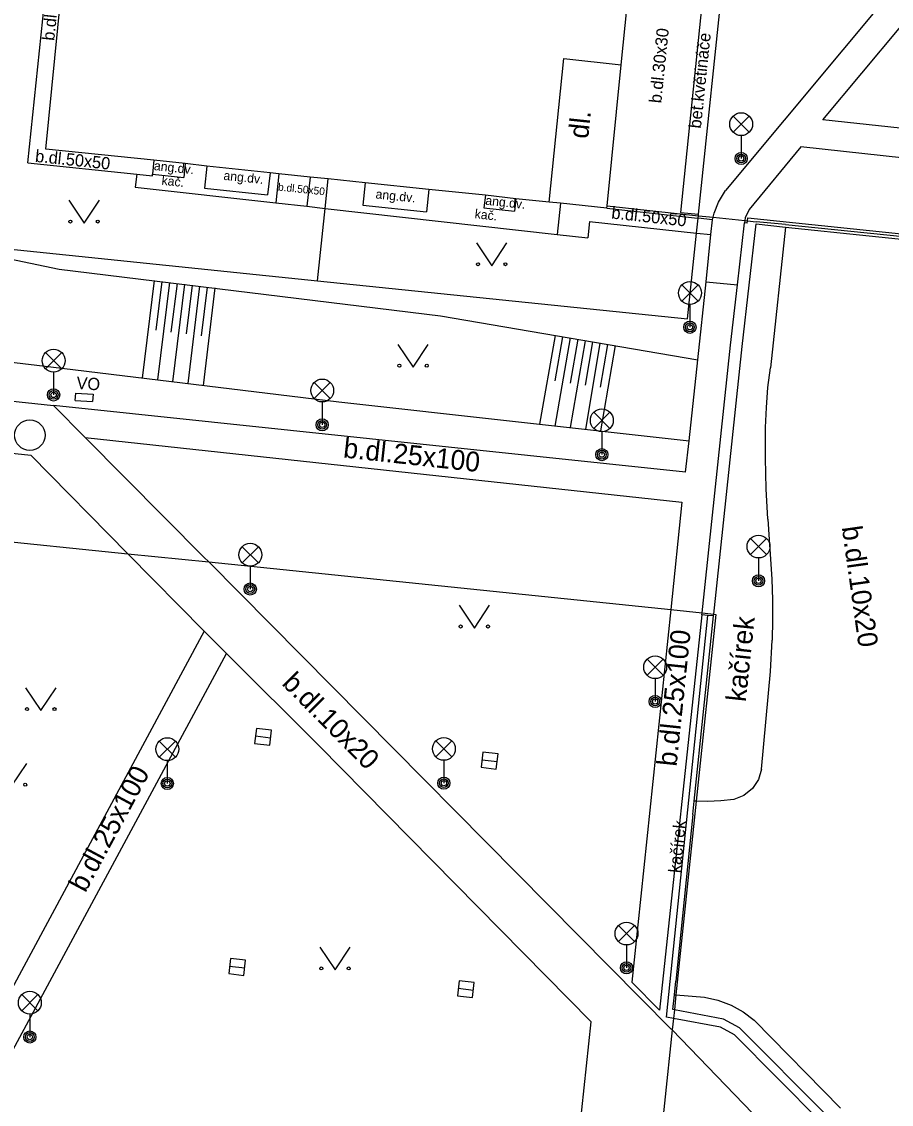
# Model space of a CAD drawing. Extents: x -598233 to -596890, y -1157848 to -1156431.
# Drawn here: x -597806.42 to -597777.89, y -1156753.67 to -1156718.14 of the extents above; entities that cross this region are included whole.
import ezdxf

# ---------------------------------------------------------------- set-up
doc = ezdxf.new("R2010")
doc.units = 0
for name, color, linetype in [('Level 10', 7, 'Continuous'), ('Level 11', 7, 'Continuous'), ('Level 14', 7, 'Continuous'), ('Level 15', 7, 'Continuous'), ('Level 24', 7, 'Continuous'), ('Level 27', 7, 'Continuous'), ('Level 33', 7, 'Continuous'), ('Level 36', 7, 'Continuous'), ('Level 40', 7, 'Continuous'), ('Level 42', 7, 'Continuous'), ('Level 5', 7, 'Continuous'), ('Level 7', 7, 'Continuous'), ('Level 8', 7, 'Continuous')]:
    doc.layers.add(name, color=color, linetype=linetype)

msp = doc.modelspace()

# ---------------------------------------------------------------- linework, layer by layer
at = {"layer": 'Level 10'}
for points in [[(-597781.37, -1156724.88), (-597781.86, -1156729.5)], [(-597782.02, -1156731.46), (-597781.99, -1156730.8), (-597781.94, -1156730.15), (-597781.86, -1156729.5)], [(-597781.95, -1156734.47), (-597782, -1156733.47), (-597782.02, -1156732.46), (-597782.02, -1156731.46)], [(-597781.95, -1156734.47), (-597781.9, -1156735.13), (-597781.86, -1156735.78), (-597781.81, -1156736.44)], [(-597781.81, -1156736.44), (-597781.79, -1156737.11), (-597781.79, -1156737.77), (-597781.8, -1156738.44)], [(-597781.86, -1156739.47), (-597781.8, -1156738.44)], [(-597782.15, -1156742.67), (-597781.86, -1156739.47)], [(-597782.15, -1156742.67), (-597782.25, -1156743.01), (-597782.45, -1156743.31), (-597782.73, -1156743.54), (-597783.06, -1156743.67)], [(-597784.29, -1156743.72), (-597784.36, -1156743.72)], [(-597783.06, -1156743.67), (-597783.49, -1156743.71), (-597783.92, -1156743.73), (-597784.29, -1156743.72)], [(-597785.01, -1156750.08), (-597784.96, -1156750.08)], [(-597784.96, -1156750.08), (-597784.02, -1156750.15)], [(-597784.02, -1156750.15), (-597783.58, -1156750.25), (-597783.15, -1156750.41), (-597782.75, -1156750.63), (-597782.39, -1156750.91)], [(-597779.56, -1156753.8), (-597782.39, -1156750.91)]]:
    msp.add_lwpolyline(points, dxfattribs=at)
at = {"layer": 'Level 11'}
for points in [[(-597769.81, -1156707.45), (-597783.33, -1156723.68)], [(-597780.14, -1156721.36), (-597768.63, -1156707.57)], [(-597784.22, -1156724.46), (-597782.54, -1156708.35)], [(-597806.22, -1156722.77), (-597805.01, -1156711.21)], [(-597783.74, -1156713.96), (-597784.81, -1156724.4)], [(-597758.84, -1156723.66), (-597780.14, -1156721.36)], [(-597780.86, -1156722.25), (-597782.56, -1156724.31)], [(-597758.96, -1156724.64), (-597780.86, -1156722.25)], [(-597806.22, -1156722.77), (-597802.64, -1156723.15)], [(-597802.08, -1156722.69), (-597802.13, -1156723.15)], [(-597801.05, -1156722.8), (-597801.1, -1156723.26)], [(-597802.64, -1156723.15), (-597802.69, -1156723.57)], [(-597802.64, -1156723.15), (-597802.13, -1156723.2)], [(-597802.13, -1156723.15), (-597801.1, -1156723.26)], [(-597802.13, -1156723.2), (-597802.13, -1156723.15)], [(-597800.34, -1156722.88), (-597800.42, -1156723.6)], [(-597798.27, -1156723.1), (-597798.35, -1156723.82)], [(-597797.98, -1156723.13), (-597798.08, -1156724.09)], [(-597802.69, -1156723.57), (-597798.08, -1156724.09), (-597797.06, -1156724.2), (-597796.46, -1156724.27)], [(-597796.96, -1156723.24), (-597797.06, -1156724.2)], [(-597795.15, -1156723.43), (-597795.23, -1156724.16)], [(-597800.42, -1156723.6), (-597798.35, -1156723.82)], [(-597793.06, -1156723.65), (-597793.14, -1156724.38)], [(-597791.21, -1156723.84), (-597791.26, -1156724.25)], [(-597783.56, -1156724.06), (-597783.33, -1156723.68)], [(-597796.46, -1156724.27), (-597788.85, -1156725.13), (-597787.85, -1156725.24)], [(-597795.23, -1156724.16), (-597793.14, -1156724.38)], [(-597791.26, -1156724.25), (-597790.25, -1156724.36)], [(-597790.21, -1156723.95), (-597790.25, -1156724.36)], [(-597788.75, -1156724.1), (-597788.85, -1156725.13)], [(-597787.22, -1156724.26), (-597784.25, -1156724.59)], [(-597783.7, -1156724.42), (-597783.56, -1156724.06)], [(-597784.81, -1156724.4), (-597784.22, -1156724.46)], [(-597784.23, -1156724.59), (-597784.25, -1156724.59)], [(-597783.76, -1156724.64), (-597784.23, -1156724.59)], [(-597783.81, -1156725.13), (-597783.76, -1156724.64)], [(-597783.76, -1156724.64), (-597783.74, -1156724.56)], [(-597783.74, -1156724.56), (-597783.7, -1156724.42)], [(-597782.56, -1156724.31), (-597782.69, -1156724.58), (-597782.7, -1156724.67)], [(-597782.61, -1156724.68), (-597782.6, -1156724.58)], [(-597782.6, -1156724.58), (-597774.09, -1156725.47), (-597774.03, -1156725.47)], [(-597787.79, -1156724.7), (-597787.85, -1156725.24)], [(-597787.79, -1156724.7), (-597784.28, -1156725.08)], [(-597783.17, -1156728.76), (-597782.94, -1156726.78), (-597782.71, -1156724.74)], [(-597782.7, -1156724.67), (-597782.71, -1156724.74)], [(-597782.62, -1156724.75), (-597782.71, -1156724.74)], [(-597782.62, -1156724.75), (-597782.61, -1156724.68)], [(-597784.28, -1156725.08), (-597783.81, -1156725.13)], [(-597783.97, -1156726.68), (-597783.81, -1156725.13)], [(-597784.64, -1156732.93), (-597784.53, -1156731.9), (-597784.24, -1156729.24), (-597783.97, -1156726.68)], [(-597783.97, -1156726.68), (-597782.94, -1156726.78)], [(-597831.26, -1156727.97), (-597805.37, -1156730.74)], [(-597784.1, -1156737.54), (-597783.17, -1156728.76)], [(-597827.91, -1156730.05), (-597806.12, -1156732.37)], [(-597784.64, -1156732.93), (-597805.37, -1156730.74)], [(-597805.37, -1156730.74), (-597804.33, -1156731.79)], [(-597804.33, -1156731.79), (-597800.44, -1156735.71)], [(-597804.33, -1156731.79), (-597784.76, -1156733.91)], [(-597802.93, -1156735.6), (-597806.12, -1156732.37)], [(-597784.76, -1156733.91), (-597785.13, -1156737.43)], [(-597800.43, -1156738.14), (-597802.93, -1156735.6)], [(-597800.28, -1156735.87), (-597800.44, -1156735.71)], [(-597785.11, -1156751.2), (-597800.28, -1156735.87)], [(-597785.13, -1156737.43), (-597786.41, -1156749.66)], [(-597784.11, -1156737.61), (-597785.5, -1156750.58)], [(-597785.27, -1156750.81), (-597783.91, -1156737.63)], [(-597784.11, -1156737.61), (-597784.1, -1156737.54)], [(-597800.43, -1156738.14), (-597808.77, -1156753.64)], [(-597799.7, -1156738.88), (-597800.43, -1156738.14)], [(-597807.71, -1156753.74), (-597799.7, -1156738.88)], [(-597796.66, -1156741.91), (-597799.7, -1156738.88)], [(-597787.74, -1156750.96), (-597796.66, -1156741.91)], [(-597786.41, -1156749.66), (-597785.5, -1156750.58)], [(-597785.04, -1156750.85), (-597785.27, -1156750.81)], [(-597783.5, -1156751.14), (-597785.04, -1156750.85)], [(-597788.25, -1156755.77), (-597788.2, -1156755.29), (-597787.74, -1156750.96)], [(-597785.08, -1156751.23), (-597785.11, -1156751.2)], [(-597781.28, -1156755.17), (-597785.08, -1156751.23)], [(-597783.04, -1156751.39), (-597783.5, -1156751.14)], [(-597780.22, -1156754.23), (-597783.04, -1156751.39)]]:
    msp.add_lwpolyline(points, dxfattribs=at)
at = {"layer": 'Level 14'}
for points in [[(-597813.55, -1156724.1), (-597809.85, -1156725.29), (-597805.19, -1156726.26)], [(-597805.19, -1156726.26), (-597792.68, -1156727.79)], [(-597823.38, -1156727.33), (-597805.46, -1156729.47)], [(-597792.68, -1156727.79), (-597784.24, -1156729.24)], [(-597805.46, -1156729.47), (-597796.02, -1156730.62)], [(-597796.02, -1156730.62), (-597784.53, -1156731.9)]]:
    msp.add_lwpolyline(points, dxfattribs=at)
at = {"layer": 'Level 15'}
for points in [[(-597802.07, -1156726.64), (-597802.46, -1156729.84)], [(-597801.82, -1156726.67), (-597802.02, -1156728.27)], [(-597801.57, -1156726.7), (-597801.96, -1156729.9)], [(-597801.32, -1156726.73), (-597801.52, -1156728.33)], [(-597801.08, -1156726.76), (-597801.47, -1156729.96)], [(-597800.83, -1156726.79), (-597801.02, -1156728.39)], [(-597800.58, -1156726.82), (-597800.97, -1156730.02)], [(-597800.33, -1156726.85), (-597800.53, -1156728.45)], [(-597800.08, -1156726.88), (-597800.47, -1156730.08)], [(-597788.92, -1156728.44), (-597789.43, -1156731.35)], [(-597788.68, -1156728.48), (-597788.93, -1156729.93)], [(-597788.43, -1156728.52), (-597788.93, -1156731.41)], [(-597788.18, -1156728.56), (-597788.43, -1156730)], [(-597787.94, -1156728.61), (-597788.43, -1156731.46)], [(-597787.69, -1156728.65), (-597787.94, -1156730.07)], [(-597787.45, -1156728.69), (-597787.93, -1156731.52)], [(-597787.2, -1156728.73), (-597787.44, -1156730.14)], [(-597786.95, -1156728.77), (-597787.43, -1156731.57)]]:
    msp.add_lwpolyline(points, dxfattribs=at)
at = {"layer": 'Level 24'}
for points in [[(-597804.66, -1156730.57), (-597804.64, -1156730.33)], [(-597804.66, -1156730.57), (-597804.09, -1156730.61)], [(-597804.64, -1156730.33), (-597804.07, -1156730.37)], [(-597804.07, -1156730.37), (-597804.09, -1156730.61)]]:
    msp.add_lwpolyline(points, dxfattribs=at)
at = {"layer": 'Level 27'}
for p, q in [((-597798.7482, -1156741.5804), (-597798.2518, -1156741.6396)), ((-597791.3182, -1156742.3604), (-597790.8218, -1156742.4196)), ((-597799.5982, -1156749.1304), (-597799.1018, -1156749.1896)), ((-597792.0982, -1156749.8604), (-597791.6018, -1156749.9196))]:
    msp.add_line(p, q, dxfattribs=at)
for points in [[(-597798.7779, -1156741.8286), (-597798.2814, -1156741.8879), (-597798.2221, -1156741.3914), (-597798.7186, -1156741.3321)], [(-597791.3479, -1156742.6086), (-597790.8514, -1156742.6679), (-597790.7921, -1156742.1714), (-597791.2886, -1156742.1121)], [(-597799.6279, -1156749.3786), (-597799.1314, -1156749.4379), (-597799.0721, -1156748.9414), (-597799.5686, -1156748.8821)], [(-597792.1279, -1156750.1086), (-597791.6314, -1156750.1679), (-597791.5721, -1156749.6714), (-597792.0686, -1156749.6121)]]:
    msp.add_lwpolyline(points, close=True, dxfattribs=at)
msp.add_circle((-597806.15, -1156731.71), 0.5, dxfattribs=at)
at = {"layer": 'Level 33'}
for p, q in [((-597783.085, -1156721.77), (-597782.555, -1156721.24)), ((-597783.085, -1156721.24), (-597782.555, -1156721.77)), ((-597782.82, -1156721.88), (-597782.82, -1156722.63)), ((-597784.765, -1156727.31), (-597784.235, -1156726.78)), ((-597784.765, -1156726.78), (-597784.235, -1156727.31)), ((-597784.5, -1156727.42), (-597784.5, -1156728.17)), ((-597805.635, -1156729.53), (-597805.105, -1156729)), ((-597805.635, -1156729), (-597805.105, -1156729.53)), ((-597805.37, -1156729.64), (-597805.37, -1156730.39)), ((-597796.825, -1156730.51), (-597796.295, -1156729.98)), ((-597796.825, -1156729.98), (-597796.295, -1156730.51)), ((-597796.56, -1156730.62), (-597796.56, -1156731.37)), ((-597787.655, -1156731.49), (-597787.125, -1156730.96)), ((-597787.655, -1156730.96), (-597787.125, -1156731.49)), ((-597787.39, -1156731.6), (-597787.39, -1156732.35)), ((-597782.515, -1156735.63), (-597781.985, -1156735.1)), ((-597782.515, -1156735.1), (-597781.985, -1156735.63)), ((-597799.185, -1156735.9), (-597798.655, -1156735.37)), ((-597799.185, -1156735.37), (-597798.655, -1156735.9)), ((-597798.92, -1156736.01), (-597798.92, -1156736.76)), ((-597782.25, -1156735.74), (-597782.25, -1156736.49)), ((-597785.905, -1156739.59), (-597785.375, -1156739.06)), ((-597785.905, -1156739.06), (-597785.375, -1156739.59)), ((-597785.64, -1156739.7), (-597785.64, -1156740.45)), ((-597801.905, -1156742.28), (-597801.375, -1156741.75)), ((-597801.905, -1156741.75), (-597801.375, -1156742.28)), ((-597792.835, -1156742.27), (-597792.305, -1156741.74)), ((-597792.835, -1156741.74), (-597792.305, -1156742.27)), ((-597801.64, -1156742.39), (-597801.64, -1156743.14)), ((-597792.57, -1156742.38), (-597792.57, -1156743.13)), ((-597786.845, -1156748.33), (-597786.315, -1156747.8)), ((-597786.845, -1156747.8), (-597786.315, -1156748.33)), ((-597786.58, -1156748.44), (-597786.58, -1156749.19)), ((-597806.415, -1156750.6), (-597805.885, -1156750.07)), ((-597806.415, -1156750.07), (-597805.885, -1156750.6)), ((-597806.15, -1156750.71), (-597806.15, -1156751.46))]:
    msp.add_line(p, q, dxfattribs=at)
for centre, radius in [((-597782.82, -1156721.505), 0.375), ((-597782.82, -1156722.63), 0.2), ((-597782.82, -1156722.63), 0.1445), ((-597782.82, -1156722.63), 0.0876), ((-597784.5, -1156727.045), 0.375), ((-597784.5, -1156728.17), 0.2), ((-597784.5, -1156728.17), 0.1445), ((-597784.5, -1156728.17), 0.0876), ((-597805.37, -1156729.265), 0.375), ((-597796.56, -1156730.245), 0.375), ((-597805.37, -1156730.39), 0.2), ((-597805.37, -1156730.39), 0.1445), ((-597805.37, -1156730.39), 0.0876), ((-597787.39, -1156731.225), 0.375), ((-597796.56, -1156731.37), 0.2), ((-597796.56, -1156731.37), 0.1445), ((-597796.56, -1156731.37), 0.0876), ((-597787.39, -1156732.35), 0.2), ((-597787.39, -1156732.35), 0.1445), ((-597787.39, -1156732.35), 0.0876), ((-597798.92, -1156735.635), 0.375), ((-597782.25, -1156735.365), 0.375), ((-597782.25, -1156736.49), 0.2), ((-597782.25, -1156736.49), 0.1445), ((-597798.92, -1156736.76), 0.2), ((-597798.92, -1156736.76), 0.1445), ((-597798.92, -1156736.76), 0.0876), ((-597782.25, -1156736.49), 0.0876), ((-597785.64, -1156739.325), 0.375), ((-597785.64, -1156740.45), 0.2), ((-597785.64, -1156740.45), 0.1445), ((-597785.64, -1156740.45), 0.0876), ((-597801.64, -1156742.015), 0.375), ((-597792.57, -1156742.005), 0.375), ((-597801.64, -1156743.14), 0.2), ((-597801.64, -1156743.14), 0.1445), ((-597801.64, -1156743.14), 0.0876), ((-597792.57, -1156743.13), 0.2), ((-597792.57, -1156743.13), 0.1445), ((-597792.57, -1156743.13), 0.0876), ((-597786.58, -1156748.065), 0.375), ((-597786.58, -1156749.19), 0.2), ((-597786.58, -1156749.19), 0.1445), ((-597786.58, -1156749.19), 0.0876), ((-597806.15, -1156750.335), 0.375), ((-597806.15, -1156751.46), 0.2), ((-597806.15, -1156751.46), 0.1445), ((-597806.15, -1156751.46), 0.0876)]:
    msp.add_circle(centre, radius, dxfattribs=at)
at = {"layer": 'Level 36'}
for points in [[(-597804.87, -1156724), (-597804.37, -1156724.75), (-597803.87, -1156724)], [(-597791.5, -1156725.4), (-597791, -1156726.15), (-597790.5, -1156725.4)], [(-597794.08, -1156728.73), (-597793.58, -1156729.48), (-597793.08, -1156728.73)], [(-597792.07, -1156737.29), (-597791.57, -1156738.04), (-597791.07, -1156737.29)], [(-597806.29, -1156740), (-597805.79, -1156740.75), (-597805.29, -1156740)], [(-597807.25, -1156742.48), (-597806.75, -1156743.23), (-597806.25, -1156742.48)], [(-597796.64, -1156748.51), (-597796.14, -1156749.26), (-597795.64, -1156748.51)]]:
    msp.add_lwpolyline(points, dxfattribs=at)
for centre in [(-597804.8202, -1156724.6998), (-597803.9208, -1156724.6998), (-597791.4502, -1156726.0998), (-597790.5508, -1156726.0998), (-597794.0302, -1156729.4298), (-597793.1308, -1156729.4298), (-597792.0202, -1156737.9898), (-597791.1208, -1156737.9898), (-597806.2402, -1156740.6998), (-597805.3408, -1156740.6998), (-597806.3008, -1156743.1798), (-597796.5902, -1156749.2098), (-597795.6908, -1156749.2098)]:
    msp.add_circle(centre, 0.05, dxfattribs=at)
at = {"layer": 'Level 5'}
for points in [[(-597805.62, -1156722.32), (-597804.53, -1156711.25), (-597804.18, -1156707.7), (-597804.1, -1156706.92), (-597804.09, -1156706.85), (-597804.06, -1156706.52), (-597803.94, -1156705.49), (-597803.9, -1156705.15), (-597803.81, -1156704.32), (-597803.77, -1156703.96), (-597803.76, -1156703.86)], [(-597787.22, -1156724.26), (-597787.21, -1156724.19), (-597786.76, -1156719.56), (-597785.59, -1156708.04), (-597785.36, -1156705.83)], [(-597789.12, -1156724.06), (-597788.64, -1156719.35), (-597786.76, -1156719.56)], [(-597787.22, -1156724.26), (-597788.75, -1156724.1), (-597789.12, -1156724.06), (-597790.21, -1156723.95), (-597791.21, -1156723.84), (-597793.06, -1156723.65), (-597795.15, -1156723.43), (-597796.36, -1156723.3), (-597796.96, -1156723.24), (-597797.98, -1156723.13), (-597798.27, -1156723.1), (-597800.34, -1156722.88), (-597801.05, -1156722.8), (-597802.08, -1156722.69), (-597805.62, -1156722.32)], [(-597787.21, -1156724.19), (-597784.22, -1156724.51)], [(-597784.22, -1156724.51), (-597783.74, -1156724.56)], [(-597783.74, -1156724.56), (-597782.7, -1156724.67)], [(-597782.7, -1156724.67), (-597782.61, -1156724.68)], [(-597782.61, -1156724.68), (-597782.33, -1156724.71)], [(-597781.37, -1156724.8), (-597782.33, -1156724.71)], [(-597781.37, -1156724.8), (-597775.9, -1156725.36)], [(-597807.83, -1156735.1), (-597802.93, -1156735.6)], [(-597802.93, -1156735.6), (-597800.28, -1156735.87)], [(-597800.28, -1156735.87), (-597785.13, -1156737.43)], [(-597785.13, -1156737.43), (-597784.1, -1156737.54)], [(-597783.72, -1156737.58), (-597783.65, -1156737.59), (-597784.29, -1156743.72)], [(-597784.1, -1156737.54), (-597783.72, -1156737.58)], [(-597784.29, -1156743.72), (-597784.96, -1156750.08)], [(-597784.96, -1156750.08), (-597785.01, -1156750.57)], [(-597785.01, -1156750.57), (-597785.04, -1156750.85)], [(-597785.04, -1156750.85), (-597785.08, -1156751.23)], [(-597785.08, -1156751.23), (-597785.59, -1156756.04)]]:
    msp.add_lwpolyline(points, dxfattribs=at)
at = {"layer": 'Level 7'}
for points in [[(-597796.46, -1156724.27), (-597796.36, -1156723.3)], [(-597796.71, -1156726.65), (-597796.46, -1156724.27)], [(-597784.28, -1156725.08), (-597784.23, -1156724.59)], [(-597784.23, -1156724.59), (-597784.22, -1156724.51)], [(-597784.22, -1156724.51), (-597784.22, -1156724.46)], [(-597782.79, -1156728.8), (-597782.33, -1156724.78)], [(-597782.33, -1156724.78), (-597781.37, -1156724.88)], [(-597809.85, -1156725.29), (-597796.71, -1156726.65)], [(-597784.58, -1156727.89), (-597784.28, -1156725.08)], [(-597796.71, -1156726.65), (-597784.58, -1156727.89)], [(-597783.72, -1156737.58), (-597782.79, -1156728.8)], [(-597784.4, -1156744.16), (-597784.36, -1156743.72), (-597783.73, -1156737.64)], [(-597783.73, -1156737.64), (-597783.91, -1156737.63), (-597784.11, -1156737.61)], [(-597783.73, -1156737.64), (-597783.72, -1156737.58)], [(-597784.4, -1156744.16), (-597784.96, -1156749.63)], [(-597785.06, -1156750.56), (-597785.01, -1156750.08), (-597784.96, -1156749.63)], [(-597785.01, -1156750.57), (-597785.06, -1156750.56)], [(-597783.4, -1156750.87), (-597785.01, -1156750.57)], [(-597782.87, -1156751.16), (-597783.4, -1156750.87)], [(-597780.02, -1156754.03), (-597782.87, -1156751.16)]]:
    msp.add_lwpolyline(points, dxfattribs=at)
at = {"layer": 'Level 8'}
msp.add_lwpolyline([(-597781.37, -1156724.88), (-597775.88, -1156725.45)], dxfattribs=at)

# ---------------------------------------------------------------- texts
at = {"layer": 'Level 40'}
for s, height, rotation, p in [('b.dl.50x50', 0.4, 84.12351, (-597805.35, -1156718.78)), ('b.dl.30x30', 0.4, 84.13553, (-597785.44, -1156720.83)), ('dl.', 0.65, 84, (-597787.84, -1156722)), ('b.dl.50x50', 0.4, 353.99827, (-597805.99, -1156722.74)), ('kač.', 0.3, 353.83367, (-597801.84, -1156723.49)), ('b.dl.50x50', 0.25, 353.99827, (-597798.02, -1156723.68)), ('kač.', 0.3, 353.83367, (-597791.57, -1156724.59)), ('b.dl.50x50', 0.4, 353.83367, (-597787.09, -1156724.6)), ('b.dl.25x100', 0.65, 353.82747, (-597795.89, -1156732.44)), ('b.dl.10x20', 0.65, 278, (-597779.52, -1156734.73)), ('kačírek', 0.65, 83.90983, (-597782.67, -1156740.48)), ('b.dl.25x100', 0.65, 84.0194, (-597784.94, -1156742.6)), ('b.dl.10x20', 0.65, 314.65794, (-597797.91, -1156739.88)), ('b.dl.25x100', 0.65, 61.73318, (-597804.33, -1156746.75)), ('kačírek', 0.4, 84, (-597784.81, -1156746.09))]:
    msp.add_text(s, height=height, rotation=rotation, dxfattribs=at).set_placement(p)
at = {"layer": 'Level 42'}
for s, height, rotation, p in [('bet.květináče', 0.4, 84.04654, (-597784.14, -1156721.66)), ('ang.dv.', 0.3, 354, (-597802.09, -1156723.01)), ('ang.dv.', 0.3, 354, (-597799.81, -1156723.33)), ('ang.dv.', 0.3, 354, (-597794.82, -1156723.94)), ('ang.dv.', 0.3, 354, (-597791.22, -1156724.15)), ('VO', 0.4, 356, (-597804.63, -1156730.19))]:
    msp.add_text(s, height=height, rotation=rotation, dxfattribs=at).set_placement(p)

doc.saveas('drawing.dxf')
